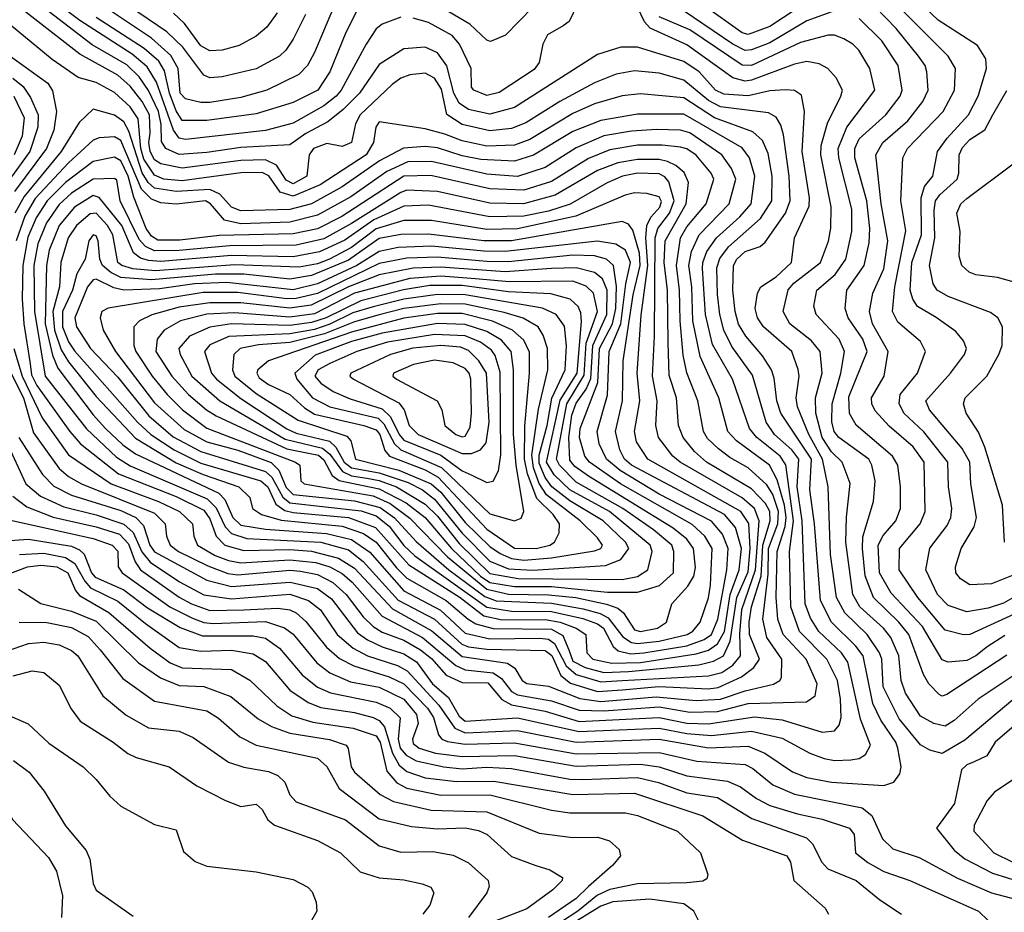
# Model space of a CAD drawing. Extents: x 501367 to 657802, y 482273 to 547541.
# Tile 283 of 656: x 606656 to 609857, y 490232 to 493134. Entities that reach past the tile are written whole.
import ezdxf

# ---------------------------------------------------------------- set-up
doc = ezdxf.new("R2010")
doc.units = 0

msp = doc.modelspace()

# ---------------------------------------------------------------- linework, layer by layer
at = {"layer": '0CON20XD'}
for points in [[(609929.1, 491345), (609815, 491299.8), (609745, 491296.4), (609715, 491315.4), (609699.3, 491335), (609698, 491355), (609716.4, 491415), (609758.9, 491485), (609767, 491515), (609747.9, 491625), (609744.8, 491695), (609719.8, 491739.8), (609614.1, 491865), (609601.8, 491895), (609682, 491985), (609727.5, 492045), (609734.6, 492065), (609725, 492090), (609699.9, 492119.9), (609636.1, 492166.1), (609575, 492201.4), (609559.8, 492225), (609550.6, 492255), (609556.3, 492345), (609587.8, 492435), (609586.4, 492555), (609598.2, 492591.9), (609624.7, 492625.3), (609639.7, 492705), (609671.1, 492748.9), (609741, 492825), (609772.1, 492885), (609799.2, 492975), (609796.7, 493006.7), (609770.2, 493050.2), (609642.2, 493132.2), (609484.2, 493284.2)], [(607673.5, 493166.5), (607615, 493027.1), (607592.4, 492985), (607563.9, 492956.1), (607460, 492905), (607375, 492880.6), (607275, 492864.9), (607245, 492865.2), (607195, 492876.7), (607178.5, 492895), (607171.9, 492975), (607147.6, 493017.6), (607085, 493073.8), (606815.2, 493255)], [(607585, 493150.5), (607545, 493070.9), (607521.8, 493035), (607500.8, 493015), (607425, 492974.4), (607315, 492948.1), (607274.8, 492944.8), (607255, 492953.3), (607186.4, 493045), (607134.4, 493095), (606885.6, 493265)], [(608324.1, 493175), (608236, 493084), (608186.8, 493063.2), (608175, 493067.7), (608119.4, 493119.4), (607915, 493241.4)], [(607895, 493142.3), (607835, 493119.1), (607815, 493104), (607782.2, 493055), (607701.8, 492905), (607684.8, 492885), (607645, 492854), (607545, 492797.1), (607455.8, 492774.2), (607195, 492744.1), (607175, 492749.2), (607156, 492775), (607100.9, 492930.9), (607071.1, 492981.1), (607022.1, 493022.1), (606851.6, 493131.6), (606729.2, 493225)], [(609945, 491288.6), (609855, 491236.7), (609805, 491220.1), (609735, 491208.1), (609675, 491228.9), (609639.6, 491265), (609601.9, 491345), (609614.5, 491415.5), (609671.1, 491488.9), (609682.8, 491515), (609686, 491545), (609675.2, 491615), (609673, 491695), (609595, 491793.6), (609531, 491855), (609515, 491885.8), (609518.4, 491915), (609575.3, 491985), (609601.2, 492055), (609585, 492087.3), (609510.5, 492150.5), (609493.6, 492185), (609500.9, 492265), (609537.3, 492447.3), (609520.4, 492545), (609527.1, 492685), (609542.8, 492715), (609658.9, 492835), (609695.7, 492905), (609698.8, 492975), (609674.7, 493015), (609465, 493225.9)], [(609885, 490922), (609728.8, 490791.2), (609655, 490747.9), (609615, 490758.8), (609585, 490776.4), (609515, 490861), (609463.3, 490965), (609459.1, 491055), (609451.8, 491075), (609411.5, 491135), (609339, 491205), (609311.1, 491255), (609292.3, 491395), (609284.5, 491615.5), (609266.6, 491705), (609221.6, 491785), (609185.2, 491874.8), (609180.5, 491905), (609190, 491975), (609186.8, 491996.8), (609166.5, 492055), (609074.3, 492135), (609054.8, 492165), (609047.6, 492195), (609054.7, 492245), (609065.4, 492265), (609115, 492297.9), (609165.2, 492345), (609175.2, 492425), (609222.6, 492527.4), (609224.2, 492555), (609200.3, 492705), (609207.5, 492835), (609198.2, 492888.2), (609175, 492903.3), (609145.6, 492905.6), (609095, 492902.6), (609025, 492886.4), (608945, 492891.8), (608918.3, 492905), (608864.9, 492964.9), (608815, 492998), (608665, 493045.2), (608610, 493045), (608535, 493021.2), (608265, 492848.1), (608185, 492827.1), (608115, 492841.9), (608085, 492862.3), (608068.1, 492895), (608044.5, 492984.5), (608015, 493026.7), (607975, 493045.2), (607905, 493039.8), (607825, 492988.6), (607761.5, 492895), (607708.2, 492841.8), (607658.1, 492801.9), (607586.3, 492763.7), (607535, 492727.5), (607375, 492718), (607265, 492701.8), (607175.3, 492695.3), (607131.9, 492715), (607117.8, 492737.8), (607116.3, 492793.7), (607107.6, 492835), (607075, 492904.1), (607045, 492948.4), (607005, 492987.6), (606892.1, 493052.1), (606705.9, 493195.9)], [(608469.5, 493185), (608442.2, 493127.8), (608423.6, 493113.6), (608371.8, 493085), (608356.9, 493055), (608344.7, 492995), (608328.3, 492971.7), (608215, 492897.4), (608175, 492887.4), (608133.1, 492905), (608125.6, 492915), (608124.3, 492975), (608086.2, 493055), (608062.3, 493082.3), (607985, 493125.2), (607935, 493139.5)], [(609918, 491022), (609771.6, 490925), (609694.4, 490855.6), (609665, 490836.8), (609627.5, 490845), (609585, 490869.2), (609536.1, 490943.9), (609521.7, 490985), (609514.3, 491065), (609487.7, 491125), (609464.8, 491155), (609387.6, 491225), (609365.1, 491265.1), (609342.4, 491435), (609343.6, 491516.4), (609355.8, 491625.8), (609330.3, 491695), (609295, 491729.2), (609264.7, 491775), (609244.9, 491855), (609243.3, 491905), (609264.8, 491985), (609258.5, 492055), (609230.2, 492090.2), (609159.8, 492145), (609138.5, 492185), (609154.7, 492255.3), (609172.9, 492277.1), (609259.5, 492345), (609285.6, 492414.4), (609293.5, 492456.5), (609294, 492526), (609261.2, 492695), (609261.4, 492725), (609282.5, 492797.5), (609326.2, 492885), (609330.8, 492905), (609310, 492945), (609283.6, 492975), (609255, 492990.8), (609215, 492998.3), (609175, 492989.7), (609035, 492937.3), (609014.7, 492934.7), (608975, 492944.9), (608825, 493052.2), (608706.1, 493106.1), (608687.5, 493127.5), (608655.5, 493195)], [(609305, 493162.7), (609215, 493130.3), (609095, 493058.9), (609035, 493035.6), (609015, 493033.9), (608975, 493054.1), (608783.2, 493185)], [(609225, 493198.8), (609095, 493111.9), (609025, 493086.3), (609005, 493091.6), (608880.1, 493180.1)], [(609955, 491231.5), (609745, 491135.2), (609725, 491133.9), (609665, 491149.3), (609576.2, 491255), (609514.8, 491345), (609516.2, 491415), (609583.4, 491495), (609599.8, 491535), (609596.7, 491695), (609561.3, 491745), (609482.7, 491812.7), (609437.7, 491862.3), (609426.4, 491885), (609425.3, 491905), (609466.7, 491975), (609479.8, 492055), (609429, 492145), (609418.4, 492185), (609430.2, 492245), (609465, 492323.5), (609478.8, 492415), (609457.2, 492535), (609440, 492695), (609462.4, 492735), (609543, 492805), (609592.3, 492867.7), (609610, 492905), (609605.2, 492965), (609599.5, 492985), (609578.4, 493015), (609505.5, 493105.5), (609438, 493175)], [(609465, 490643.7), (609498.2, 490655), (609518, 490682), (609521.6, 490705), (609510.8, 490765), (609504.5, 490785), (609455.9, 490855.9), (609430.1, 490910.1), (609398.4, 491065), (609375, 491097), (609295, 491174.8), (609259.7, 491245), (609240, 491495), (609225.1, 491605), (609230, 491705), (609130.5, 491855), (609117.3, 491895), (609108.7, 491968.7), (609099.8, 491995), (609071.5, 492041.5), (609016.7, 492105), (608993.5, 492143.5), (608982.2, 492185), (608975.1, 492255.1), (608976.4, 492335), (608987.9, 492355), (609015, 492379.8), (609063.1, 492396.9), (609079.6, 492410.4), (609145.5, 492504.5), (609161.4, 492545), (609157.5, 492625), (609139.5, 492759.5), (609130.8, 492790.8), (609115, 492817.5), (609091, 492831), (608935, 492850.2), (608895, 492871.1), (608815, 492937.3), (608735, 492960.2), (608655, 492968.1), (608595, 492956.4), (608525, 492929), (608411.7, 492868.3), (608301.7, 492798.3), (608255, 492779.9), (608185, 492772.7), (608095, 492793), (608045.4, 492825.4), (608028, 492908), (608005, 492944.4), (607975, 492960), (607925, 492954.4), (607895, 492944), (607866.8, 492923.2), (607762.8, 492825), (607748, 492795), (607735, 492734.6), (607705, 492722.1), (607655, 492731.6), (607611.9, 492715), (607597.6, 492695), (607589.8, 492625), (607545, 492600.8), (607522.3, 492612.3), (607491.1, 492661.1), (607455, 492678.3), (607375, 492676.2), (607185, 492650.8), (607115, 492665.1), (607095, 492678.9), (607080.1, 492705), (607076.1, 492735), (607080.2, 492765), (607078.5, 492825), (607055, 492868.5), (607015, 492918.1), (606975, 492954.2), (606852.2, 493022.2), (606666.1, 493166.1)], [(607755, 493167.3), (607717.1, 493092.9), (607664.1, 492965), (607625.7, 492905), (607545, 492865.2), (607425, 492827.7), (607265, 492806.6), (607185, 492806.6), (607165, 492837.2), (607142.9, 492895), (607127.5, 492967.5), (607108.7, 492998.7), (607060.6, 493040.6), (606905, 493141.7)], [(607493.5, 493156.5), (607460.3, 493109.7), (607425, 493080), (607369.6, 493050.4), (607315, 493034.8), (607275, 493032.7), (607245, 493049.3), (607191.7, 493121.7), (607156.5, 493155)], [(609865, 491067.6), (609670.2, 490939.8), (609655, 490934.7), (609645, 490939.4), (609611.9, 490975), (609594.8, 491004.8), (609547, 491135), (609514.2, 491175), (609431.5, 491255), (609405.3, 491325.3), (609395.7, 491414.3), (609397.6, 491452.4), (609432.2, 491567.8), (609436.8, 491635), (609426.8, 491685), (609416.8, 491705), (609318.8, 491775), (609304.2, 491795), (609296.2, 491826.2), (609297.8, 491885), (609326, 491985), (609338, 492055), (609320, 492095), (609246, 492175), (609238, 492202), (609247.2, 492255), (609307.5, 492305), (609341.5, 492355), (609361.3, 492445), (609361.6, 492518.4), (609319, 492685), (609317.5, 492715), (609345.7, 492784.3), (609436.7, 492905), (609420, 492975), (609384.1, 493035), (609365, 493054.6), (609335, 493072.1), (609305, 493083.9), (609285, 493083.9), (609195, 493059.4), (609035, 492985.6), (609005, 492986.7), (608835, 493101.2), (608735, 493143.7)], [(609305, 490725.2), (609357.8, 490727.7), (609385, 490732.2), (609405.4, 490745), (609421.9, 490775), (609389.4, 490859.4), (609348.1, 491045), (609327.8, 491075), (609253.9, 491145), (609227.6, 491187.6), (609209.6, 491235), (609199.9, 491505), (609183.9, 491615), (609189.7, 491705), (609166.6, 491735), (609110.5, 491785), (609082.7, 491825), (609038.6, 491978.6), (608971.9, 492071.9), (608945.1, 492125), (608932, 492175), (608925, 492240), (608922.8, 492327.2), (608932.1, 492357.9), (608960.5, 492395), (609065, 492487.5), (609101.6, 492545), (609102, 492625), (609089.4, 492699.4), (609071.3, 492741.4), (609039.8, 492769.8), (608915, 492815.1), (608815, 492880.5), (608675, 492893.4), (608615, 492887), (608525, 492860.3), (608455, 492828.9), (608315, 492744.6), (608265, 492725.9), (608175, 492722.5), (608095, 492739.7), (608038, 492762), (607975, 492779.3), (607825, 492801.8), (607814, 492785), (607807, 492735), (607782.2, 492695), (607633.4, 492596.6), (607545, 492560.3), (607503.3, 492573.3), (607466.6, 492626.6), (607445, 492637.2), (607375, 492636.1), (607185, 492610.6), (607125, 492615.7), (607095, 492628.5), (607060.4, 492680.4), (607050, 492715), (607041.5, 492811.5), (607015, 492851.2), (606965, 492897.6), (606905, 492929.5), (606846, 492946), (606761.8, 493005), (606625, 493117)], [(609858.3, 491131.7), (609800.9, 491095), (609765, 491065.6), (609735, 491050.7), (609675, 491044.8), (609655, 491052.5), (609590.9, 491160.9), (609489.1, 491269.1), (609450.9, 491335), (609447.4, 491425), (609463, 491457), (609504.8, 491505), (609519.2, 491545), (609519.6, 491615), (609511.1, 491685), (609493.8, 491715), (609375.8, 491815.8), (609354, 491854), (609352.2, 491907.8), (609410.8, 492055), (609397.3, 492095), (609349.4, 492165), (609340, 492195), (609345.2, 492255), (609401.9, 492335), (609418, 492408), (609419.7, 492455), (609409.9, 492545), (609371.1, 492685), (609370.9, 492715), (609385, 492747), (609472, 492825), (609518.1, 492885), (609525.6, 492905), (609511.9, 492985), (609458.7, 493065), (609385, 493138.4)], [(606612.9, 493025), (606747.8, 492927.7), (606762.5, 492902.5), (606775.9, 492835), (606766.9, 492775), (606743.1, 492715), (606640, 492575)], [(606634, 492944), (606667.3, 492917.3), (606691.2, 492881.2), (606716, 492825), (606715.3, 492784.7), (606689.8, 492705), (606569, 492541)], [(606636.8, 492885), (606670.4, 492815), (606664.2, 492755), (606638, 492695)], [(609857.3, 491435), (609851.2, 491555), (609793.7, 491743.7), (609773.1, 491793.1), (609732.9, 491855), (609724.7, 491885), (609730.3, 491905), (609800.3, 491975), (609839.7, 492045), (609850.3, 492075), (609851.2, 492135), (609835.6, 492165), (609812.3, 492182.3), (609675, 492234), (609638.8, 492255), (609626.2, 492275), (609614.1, 492335), (609631.6, 492425), (609628.7, 492515), (609633.2, 492545), (609647.1, 492565), (609704.1, 492615), (609709.8, 492635), (609710.8, 492695), (609721.5, 492718.5), (609745, 492744.3), (609793.6, 492776.4), (609819.8, 492825), (609865, 492903.8)], [(609265, 490817), (609305, 490821.2), (609319.9, 490840.1), (609327, 490865), (609324.9, 490925), (609314.4, 490985), (609279.8, 491055), (609191.4, 491145), (609162.8, 491225), (609158.9, 491405), (609171.4, 491505), (609146.7, 491686.7), (609128.8, 491715), (609052.3, 491775), (609028.8, 491805), (608974, 491965), (608908, 492078), (608886, 492175), (608876, 492325), (608876.8, 492345), (608890.2, 492379.8), (608921.5, 492425), (608997.4, 492492.6), (609033.9, 492535), (609046.6, 492625), (609028.8, 492685), (609005, 492717.7), (608815, 492827), (608665, 492827), (608545, 492806.6), (608455, 492770.6), (608326.6, 492693.4), (608265, 492673.9), (608155, 492679.6), (608095, 492691.2), (608015, 492717.6), (607975, 492722.1), (607903.5, 492716.5), (607825.7, 492675), (607705, 492590.6), (607605, 492535.1), (607535, 492517.1), (607375, 492512.4), (607345, 492524.3), (607307, 492567), (607275, 492581.6), (607165, 492575.3), (607095, 492586.7), (607074.5, 492604.5), (607055, 492635.7), (607011.4, 492771.4), (606995, 492802), (606965, 492823.8), (606895, 492842.9), (606849.8, 492800.2), (606790.9, 492705), (606670.6, 492559.4), (606640.6, 492505)], [(608835, 490882.2), (608925, 490884.1), (609025, 490910.4), (609213.9, 490916.1), (609242.3, 490935), (609249.3, 490975), (609213.3, 491055), (609137.9, 491135), (609120.7, 491185), (609115.1, 491254.9), (609118.9, 491405), (609144.2, 491485.8), (609147.5, 491515), (609142.7, 491555), (609118.3, 491638.3), (609093.7, 491685), (608986, 491765), (608958.1, 491795), (608929.3, 491905), (608868.5, 492038.5), (608845.1, 492155.1), (608841.1, 492265), (608831.9, 492335), (608840, 492380), (608865.5, 492435), (608963, 492535), (608984.1, 492615), (608970.6, 492650.6), (608938.7, 492695), (608835, 492765.9), (608805, 492774.6), (608726.7, 492776.7), (608645, 492771.2), (608555, 492756.1), (608465, 492717.8), (608365, 492653.4), (608275, 492624.6), (608175, 492632.2), (607995, 492673.3), (607918.5, 492671.5), (607849.5, 492640.5), (607732.3, 492557.7), (607625, 492498), (607535, 492475.9), (607375, 492470.2), (607322.3, 492482.3), (607276.5, 492535), (607260, 492545), (607165, 492534.3), (607115, 492538.7), (607085, 492550.8), (607052.6, 492582.6), (606985, 492740.7), (606965, 492752.8), (606915, 492750.2), (606895, 492742.2), (606815, 492668.9), (606706.9, 492553.1), (606673.2, 492495), (606644.7, 492415)], [(608545, 490917.4), (608725, 490932.7), (608855, 490920.4), (608935, 490924.3), (609015, 490951.6), (609106.9, 490973.1), (609127.3, 490985), (609132.5, 490995), (609134.4, 491055), (609085.1, 491125.1), (609072.4, 491185), (609089.2, 491330.8), (609091.1, 491415), (609121, 491495), (609122.6, 491535), (609105, 491589.6), (609085, 491621.7), (609025, 491676.7), (608965, 491710), (608928.1, 491738.1), (608892.6, 491772.6), (608879.8, 491795), (608860.5, 491895), (608825.4, 491985.4), (608813.7, 492043.7), (608803.1, 492155), (608801.7, 492255), (608791.1, 492335), (608804.4, 492425), (608825, 492460.7), (608887.4, 492535), (608912.4, 492615), (608904, 492635), (608855, 492693.4), (608825, 492714.5), (608805, 492720), (608745, 492726.6), (608665, 492725.6), (608575, 492710.9), (608505, 492682.4), (608385, 492607.9), (608295, 492580.1), (608185, 492584.2), (607992.5, 492627.5), (607905, 492625.8), (607703.6, 492493.6), (607625, 492454.5), (607545, 492437.3), (607305, 492432.7), (607176.8, 492416.8), (607105, 492417.3), (607085, 492429.7), (607067.9, 492455), (607027.5, 492557.5), (607009.2, 492625), (606985, 492674.8), (606965, 492687), (606895, 492672.6), (606805, 492604.4), (606745.6, 492545), (606709.8, 492490.2), (606683.3, 492426.7), (606667, 492335), (606664.1, 492225), (606670.1, 492145), (606690.9, 492015), (606695, 491978.8), (606712.5, 491945), (606818.9, 491795), (606854.4, 491755), (606977.6, 491657.6), (607165, 491583.9), (607255, 491539.5), (607275, 491511.5), (607294.7, 491454.7), (607323, 491425), (607385, 491408.5), (607535, 491411.1), (607605, 491405.9), (607692.9, 491382.9), (607745, 491351), (607868.3, 491218.2), (607996.4, 491146.4), (608095, 491062.9), (608241.7, 491041.7), (608265.7, 491025.7), (608289.4, 490985), (608305, 490975.7), (608375, 490967), (608477.3, 490927.3), (608545, 490917.4)], [(608535, 490949.6), (608615, 490954.6), (608734.6, 490965.4), (608895, 490958.7), (608927, 490963), (609002.7, 490997.3), (609042.7, 491027.3), (609061.6, 491055), (609029, 491135), (609027.7, 491175), (609034.9, 491225), (609066.2, 491325), (609071.8, 491425), (609095.8, 491505), (609095, 491535.3), (609081.3, 491561.3), (609035, 491608.1), (608889.2, 491695), (608850, 491729.9), (608812.8, 491775), (608797.9, 491815), (608791, 491905), (608767.4, 491977.4), (608764.9, 492084.9), (608761.7, 492255), (608751.9, 492345), (608754.7, 492415), (608823, 492535), (608830, 492605), (608816.8, 492636.8), (608789.7, 492659.7), (608762.7, 492672.7), (608735, 492679.6), (608665, 492679.8), (608601.3, 492668.7), (608535, 492643.5), (608396.6, 492563.4), (608294.3, 492535.7), (608185, 492537.8), (608015, 492575.4), (607915, 492579.4), (607895, 492572.6), (607735, 492471), (607645, 492422), (607555, 492400.5), (607338.7, 492398.7), (607175, 492383.2), (607095, 492382.6), (607065, 492396.2), (607045, 492419.8), (606983.2, 492545), (606972.4, 492612.4), (606965, 492618.1), (606895, 492615.4), (606825, 492570.1), (606785, 492533), (606743.3, 492473.3), (606715.5, 492405), (606702.8, 492335), (606704.2, 492185), (606738.8, 491975), (606873.8, 491803.8), (606971.1, 491711.1), (607015, 491683.8), (607265.7, 491575.7), (607295, 491546.7), (607324.7, 491484.7), (607345, 491463.2), (607395, 491447), (607634.9, 491434.9), (607725, 491409.9), (607772.7, 491372.7), (607886.8, 491246.8), (608004.3, 491184.3), (608093.9, 491103.9), (608115, 491095.3), (608175, 491086.8), (608365, 491082.7), (608386.6, 491066.6), (608415, 491001.4), (608446.7, 490976.7), (608535, 490949.6)], [(609982, 492255), (609835, 492295.8), (609764.7, 492304.7), (609743.2, 492313.2), (609718.9, 492335), (609710, 492365), (609713.3, 492445), (609702.9, 492505), (609716.2, 492535), (609735, 492552.2), (609886.4, 492665)], [(608545, 490980.5), (608615, 490984.8), (608895, 491000.2), (608938.6, 491011.4), (608974.6, 491035.4), (608999, 491065), (608997, 491137), (609003.4, 491216.6), (609048.1, 491345), (609060, 491505), (609045.1, 491545.1), (609005, 491579.6), (608803.5, 491695), (608779.6, 491715), (608732.6, 491775), (608724.5, 491815), (608728.4, 491895), (608713.4, 491975), (608720, 492105), (608721.6, 492425), (608731.1, 492455), (608768.6, 492505), (608783.8, 492545), (608766.7, 492606.7), (608753.6, 492623.6), (608735, 492633.1), (608665, 492635.1), (608616.2, 492625), (608566.5, 492603.5), (608445.6, 492534.4), (608375, 492511.6), (608295, 492495.7), (608185, 492493.2), (607985, 492531.2), (607905, 492527.9), (607807.1, 492482.9), (607713, 492417), (607631.2, 492378.8), (607545, 492362.7), (607345, 492367.5), (607115, 492347.9), (607075, 492350.6), (607048.8, 492358.8), (607026.5, 492376.5), (606988.8, 492465), (606915, 492556.4), (606895, 492562.3), (606835, 492524.2), (606784.2, 492465), (606752.7, 492385), (606743, 492335), (606739, 492145), (606763.3, 492043.3), (606780.8, 492000.8), (606895, 491849.1), (606935, 491805.2), (606991.5, 491751.5), (607032.4, 491722.4), (607303.8, 491595), (607323.4, 491573.4), (607348.8, 491515), (607375, 491490.8), (607455, 491477.3), (607653.7, 491463.7), (607735, 491444.3), (607795, 491403), (607905, 491277.4), (608024.3, 491214.3), (608105, 491138.8), (608185, 491120.9), (608347.1, 491122.9), (608375, 491119.4), (608395, 491105.4), (608433.2, 491033.2), (608464.9, 491004.9), (608545, 490980.5)], [(608555, 491011.2), (608635, 491014.4), (608863.9, 491036.1), (608912.1, 491047.9), (608944, 491066), (608966.4, 491113.6), (608987.8, 491255), (609025, 491338.8), (609030.8, 491415), (609026.1, 491496.1), (609000.6, 491535), (608697.8, 491705), (608661.7, 491761.7), (608654.8, 491795), (608672.4, 491895), (608663.4, 491985), (608676.5, 492173.5), (608698.1, 492335), (608691.9, 492425), (608695.4, 492464.6), (608708, 492492), (608737.5, 492525), (608743.1, 492543.1), (608735, 492558.4), (608695, 492569.3), (608655, 492570.9), (608625, 492563.8), (608464.7, 492495.3), (608275, 492454), (608175, 492451.4), (607995, 492480.6), (607905, 492480.9), (607815, 492453.7), (607735, 492393.6), (607663.6, 492355), (607625, 492340.6), (607565, 492329.1), (607355, 492337.3), (607097.5, 492317.5), (607023.8, 492323.8), (606987.9, 492335), (606975.9, 492345), (606959.1, 492435), (606941.8, 492465), (606905, 492504.9), (606885, 492503.1), (606840.7, 492465), (606813.6, 492425), (606790, 492345), (606786.2, 492265), (606764.2, 492185), (606769.2, 492125), (606791, 492061), (606815, 492021.1), (606905, 491908.8), (607032.9, 491772.9), (607165, 491693.3), (607252.6, 491655), (607368.4, 491615), (607405, 491580), (607413.6, 491545), (607442.9, 491525), (607506.8, 491506.8), (607705, 491487.2), (607773.5, 491463.5), (607815.4, 491435.4), (607881.4, 491351.4), (607915, 491318.5), (608043.2, 491245), (608114.3, 491184.3), (608139.7, 491169.7), (608195, 491153.9), (608385, 491152.4), (608422, 491132), (608441, 491085), (608455, 491048.7), (608495, 491027.3), (608555, 491011.2)], [(608581.2, 491041.2), (608675, 491044), (608855, 491071.5), (608895.6, 491084.4), (608925.2, 491104.8), (608947.3, 491145), (608965.6, 491265), (608994.7, 491345), (609002.7, 491415), (608983.2, 491483.2), (608947.7, 491525), (608645.5, 491685), (608622.5, 491705), (608607.8, 491735), (608592.8, 491795), (608616, 491895), (608618.1, 492025), (608650.7, 492239.3), (608673.6, 492335), (608671.2, 492375), (608649.9, 492449.9), (608635, 492469.1), (608615, 492477.6), (608255, 492415.1), (608165, 492414.7), (607985, 492436.4), (607895, 492435.5), (607825, 492422.5), (607725, 492352.4), (607605, 492302), (607535, 492290.3), (607385, 492306.7), (607293.2, 492306.8), (607085, 492287.7), (606985, 492295.9), (606952.4, 492312.4), (606925.1, 492335), (606916.5, 492355), (606911.5, 492415), (606905, 492431.1), (606895, 492434.7), (606880.8, 492415), (606868.8, 492355), (606842.6, 492307.4), (606827.6, 492255), (606795.1, 492185), (606795.9, 492135), (606815, 492086.8), (606835, 492057.2), (607038.8, 491825), (607082.3, 491785), (607158.6, 491735), (607245, 491692), (607439.8, 491635), (607463, 491615), (607488.8, 491558.8), (607518.4, 491538.4), (607545, 491531.4), (607725, 491515.1), (607813.2, 491483.2), (607921.3, 491361.3), (608088.4, 491255), (608165.3, 491195.3), (608225, 491182.8), (608365, 491183.9), (608413.2, 491175), (608465.3, 491155), (608496.3, 491135), (608500.5, 491075), (608519.2, 491055), (608581.2, 491041.2)], [(608641.8, 491071.8), (608685, 491074.9), (608825, 491098.5), (608881.3, 491118.7), (608905.8, 491135), (608926.1, 491185), (608954.7, 491345), (608959.8, 491415), (608941.1, 491461.1), (608905, 491503), (608735, 491591.6), (608608.1, 491668.1), (608563.6, 491705), (608540.3, 491755), (608533.4, 491795), (608566.7, 491913.3), (608572.2, 492055), (608610.3, 492145), (608627, 492275), (608641.7, 492345), (608625.8, 492385), (608594.2, 492404.2), (608535, 492414.1), (608235, 492380.4), (608165, 492381.2), (607995, 492397.5), (607886.6, 492393.4), (607825, 492380.3), (607752.8, 492335), (607625, 492275.4), (607545, 492256.1), (607329.2, 492279.2), (607225, 492274.9), (607110.6, 492259.4), (606994.7, 492254.7), (606962.3, 492262.3), (606905, 492290.3), (606895, 492288.5), (606876.3, 492265), (606835.2, 492165), (606841.3, 492135), (606886.7, 492065), (606975, 491972.1), (607076.3, 491846.3), (607155, 491777.8), (607245, 491729.8), (607455, 491665.3), (607476.1, 491646), (607511.9, 491581.9), (607535, 491563), (607766.5, 491536.5), (607815, 491521.3), (607857.3, 491487.3), (607905, 491424.4), (607941.2, 491391.2), (608175, 491223.7), (608255, 491210.4), (608385, 491209.5), (608486.6, 491186.6), (608535, 491169.5), (608554.3, 491155), (608586.1, 491096.1), (608602.1, 491082.1), (608641.8, 491071.8)], [(608665, 491105.3), (608735, 491113.7), (608825.8, 491135), (608844.2, 491145.8), (608868, 491175), (608895, 491254.4), (608902.4, 491295), (608907.1, 491415), (608883.5, 491455), (608842.1, 491492.1), (608609, 491625), (608508.6, 491695), (608493.9, 491715), (608476, 491775), (608478.7, 491805), (608536.1, 491953.9), (608541.2, 492065), (608583.5, 492145), (608594.1, 492195), (608596.7, 492266.7), (608587.2, 492335), (608564.1, 492355), (608525, 492366.1), (608455, 492368.9), (608245, 492346.8), (608175, 492347.3), (608015, 492361.6), (607915, 492358.9), (607825, 492340.8), (607625, 492243.7), (607555, 492227.2), (607525, 492226.1), (607365, 492246.5), (607253.1, 492246.9), (606944.4, 492195.6), (606923.6, 492185), (606918.4, 492165), (606928.1, 492125), (606967.8, 492055), (607095, 491887.8), (607191.4, 491801.4), (607265, 491760.9), (607365, 491733.8), (607473.9, 491693.9), (607499.1, 491669.1), (607522.5, 491612.5), (607545, 491590), (607745, 491569.4), (607828.2, 491548.2), (607874.7, 491514.7), (607945, 491437), (608051.9, 491345), (608168.4, 491258.4), (608205, 491244.8), (608385, 491236.6), (608488.3, 491218.3), (608543.4, 491203.4), (608569.6, 491189.6), (608617.2, 491127.2), (608645, 491109.2), (608665, 491105.3)], [(608675, 491144.3), (608730, 491155), (608758.7, 491175), (608776.6, 491235), (608828.2, 491291.8), (608847.9, 491325), (608852.8, 491352.8), (608846.7, 491415), (608825, 491444.8), (608780.8, 491480.8), (608505, 491649.6), (608461.3, 491681.3), (608445, 491701.3), (608441.3, 491775), (608451.4, 491848.6), (608465, 491887.2), (608497.5, 491932.5), (608512.9, 491967.1), (608519.9, 492075), (608565.5, 492175), (608566.1, 492255), (608551, 492291), (608525, 492312.5), (608465, 492327.3), (608385.3, 492324.7), (608235, 492314.3), (608025, 492329.2), (607935, 492326.4), (607825, 492304.5), (607725, 492265.5), (607604.3, 492205.7), (607535, 492195.7), (607375, 492213.3), (607275, 492213.7), (607175, 492199.6), (607085.8, 492174.2), (607045.9, 492155), (607027.4, 492135), (607027.5, 492075), (607034.2, 492055), (607086.9, 491975), (607135.6, 491915.6), (607185.6, 491865.6), (607265, 491805.9), (607552.7, 491695), (607567.1, 491685), (607570, 491635), (607580.6, 491625), (607805, 491586.1), (607861.1, 491561.1), (607925, 491513.1), (608047.6, 491387.6), (608175, 491281.9), (608245, 491266.5), (608375, 491264.1), (608464.7, 491254.7), (608563.8, 491233.8), (608600.4, 491220.4), (608619.3, 491205), (608655, 491150.4), (608675, 491144.3)], [(608567, 491273), (608665, 491273), (608736.3, 491293.7), (608782, 491335), (608783.2, 491405), (608775.9, 491425), (608716.9, 491475), (608617.5, 491545), (608465, 491629.9), (608411.1, 491685), (608401.6, 491705), (608435.3, 491885), (608491.8, 491978.2), (608498.3, 492081.7), (608534.2, 492185), (608521.5, 492245), (608498, 492268), (608455, 492284), (608247.9, 492282.1), (608138.4, 492291.6), (608025, 492299.9), (607925, 492292.6), (607745, 492244.3), (607615, 492177.8), (607535, 492166.8), (607355, 492180.8), (607265, 492177), (607178.9, 492155), (607125.9, 492124.1), (607103.5, 492095), (607098.6, 492055), (607150.6, 491975), (607205.1, 491915.1), (607263.5, 491865), (607295.5, 491845.5), (607525, 491738.5), (607627.5, 491717.5), (607645, 491702.6), (607672.2, 491652.2), (607695.2, 491635.2), (607825, 491609), (607912.9, 491562.9), (607974.6, 491515), (608059.7, 491415), (608154.4, 491325), (608185, 491304.1), (608265, 491291), (608385, 491290.5), (608567, 491273)], [(608615, 491314.2), (608665, 491323.8), (608698.6, 491345), (608712.5, 491405), (608706.2, 491425), (608573.6, 491535), (608445, 491605.1), (608394.2, 491654.2), (608369.1, 491695), (608412.8, 491897.2), (608469.1, 491985), (608482.7, 492152.7), (608480.8, 492180.7), (608471.6, 492201.6), (608445.4, 492225.4), (608382.8, 492242.8), (608245, 492249.2), (608095, 492269.5), (607989.3, 492269.3), (607903.9, 492256.1), (607765, 492219.9), (607652.7, 492165), (607605, 492149.4), (607535, 492139.3), (607345, 492144.9), (607275, 492134.6), (607208.9, 492105), (607174, 492065), (607177.9, 492045), (607216.2, 491975), (607307.3, 491895), (607519.7, 491769.7), (607640.9, 491740.9), (607665, 491721.6), (607705.4, 491665.4), (607735, 491651.1), (607785, 491642.9), (607825, 491635.7), (607881.4, 491615), (607975, 491559.2), (608015, 491519.2), (608085, 491430.5), (608185, 491333), (608276.6, 491316.6), (608615, 491314.2)], [(608325, 491344.5), (608561.1, 491358.9), (608610.9, 491379.1), (608636.3, 491415), (608626.2, 491435), (608553.5, 491505), (608445, 491569.6), (608386.4, 491615), (608365, 491645.7), (608345, 491692.3), (608345, 491718.4), (608371, 491815), (608386.2, 491903.8), (608429.6, 491995), (608433.9, 492073.9), (608427.2, 492137.2), (608400.8, 492175), (608356.1, 492196.1), (608105, 492239.4), (608015, 492240.9), (607905, 492225.2), (607805, 492200.2), (607739.6, 492180.4), (607665, 492143.9), (607615, 492127.2), (607535, 492113.1), (607336, 492104), (607275, 492076.9), (607257.4, 492055), (607280.3, 491985), (607296.2, 491965), (607375, 491901.8), (607525, 491803.8), (607555, 491789.9), (607663.2, 491763.2), (607684, 491744), (607710.7, 491695), (607735, 491677.3), (607825, 491661.1), (607919.2, 491629.2), (607966.1, 491605), (608005, 491574.5), (608095, 491464.2), (608185, 491373.7), (608245, 491348.8), (608325, 491344.5)], [(608295, 491376.1), (608385, 491384.5), (608525, 491407.2), (608545.3, 491415), (608550.5, 491425), (608535, 491449.1), (608478.4, 491505), (608369.4, 491589.4), (608345.5, 491625.5), (608326.4, 491676.4), (608321.5, 491718.5), (608342.5, 491867.5), (608373.6, 491995), (608371.9, 492065), (608358.1, 492108.1), (608342.2, 492135), (608293, 492163), (608231.8, 492181.8), (608105, 492209.2), (608025, 492210.6), (607905, 492194.5), (607825, 492174.8), (607745, 492151.7), (607647.1, 492112.9), (607535, 492084.6), (607433.1, 492076.9), (607373.1, 492065), (607352.5, 492045), (607348.4, 491995), (607356.2, 491975), (607425, 491918.3), (607562, 491832), (607719.5, 491779.5), (607732.4, 491765), (607747.5, 491705), (607889.4, 491669.4), (607994.5, 491624.5), (608025, 491598), (608105, 491498.6), (608185, 491421.5), (608218.2, 491398.2), (608255, 491382.2), (608295, 491376.1)], [(608335, 491414.1), (608379.6, 491425), (608394.8, 491435.2), (608410, 491465), (608411.2, 491495), (608391, 491525), (608337.2, 491577.2), (608307.3, 491657.3), (608297.7, 491705), (608298.1, 491811.9), (608314, 491985), (608313.5, 492053.5), (608295, 492091.6), (608258.6, 492125), (608193.8, 492153.8), (608095, 492179), (608015, 492178.9), (607905, 492163), (607735, 492118.5), (607465, 492025.2), (607430.4, 491995), (607426.9, 491985), (607435, 491969.8), (607465, 491948.3), (607535, 491915.5), (607582.3, 491872.3), (607615, 491851.4), (607775.4, 491815), (607815, 491800.8), (607827.4, 491785), (607843.6, 491733.6), (607858.1, 491715), (607975, 491669.9), (608016.6, 491646.6), (608175, 491477.7), (608265, 491416.1), (608335, 491414.1)], [(608265, 491504), (608286.8, 491513.2), (608295.3, 491535), (608270.3, 491685), (608261.5, 491785), (608262, 491995), (608254, 492055), (608222.2, 492092.2), (608175, 492119.7), (608105, 492143.1), (608015, 492145.9), (607835, 492114.8), (607735, 492087.4), (607616.4, 492043.6), (607551, 491985), (607556.8, 491965), (607608.3, 491905), (607664.8, 491874.8), (607821.9, 491838.1), (607840.1, 491820.1), (607875.2, 491755.2), (607895, 491735.1), (608027.4, 491677.4), (608185, 491527.4), (608265, 491504)], [(608175, 491628.8), (608195, 491633.8), (608212.5, 491667.5), (608220.8, 491719.2), (608217.9, 491987.9), (608202, 492042), (608190, 492060), (608154.3, 492085), (608105, 492106.6), (608005, 492110.7), (607852, 492085), (607752.2, 492055), (607665, 492016), (607627, 491995), (607615.6, 491975), (607635, 491952.1), (607675.1, 491925.1), (607730.9, 491900.9), (607835, 491868.9), (607862.2, 491842.2), (607890.2, 491785), (607905, 491767.2), (608025, 491718), (608095, 491667.2), (608124.1, 491654.1), (608175, 491628.8)], [(606585.9, 492065), (606668.6, 491905), (606700.9, 491790.9), (606784.8, 491675), (606815, 491648.7), (606857.6, 491625), (607095, 491529.1), (607129.3, 491495), (607133.5, 491455), (607145.7, 491425), (607173, 491405), (607267.8, 491357.8), (607332.9, 491332.9), (607365, 491328.4), (607535, 491343.6), (607569.2, 491340.8), (607625, 491330.4), (607674.2, 491304.2), (607717.7, 491265), (607772.8, 491192.8), (607805, 491160.6), (607835, 491142.4), (607905, 491116.9), (607959.2, 491085), (607995, 491057.1), (608042.4, 491002.4), (608095, 490979), (608177.7, 490977.7), (608223.5, 490923.5), (608255, 490905.7), (608365, 490885.7), (608475, 490852.1), (608735, 490864.6), (608825, 490846.8), (608895, 490844), (609045, 490867), (609135, 490857.8), (609265, 490817)], [(606637.1, 492065), (606664.6, 491975), (606729.6, 491839.6), (606815, 491718.7), (606953.9, 491625), (607107.5, 491567.6), (607175.7, 491535), (607218.3, 491495), (607222.5, 491455), (607234.3, 491425), (607292.3, 491392.3), (607335, 491375.7), (607375, 491368.4), (607535, 491377.6), (607619.2, 491369.2), (607664.9, 491354.9), (607705, 491332.8), (607736.8, 491305), (607834.8, 491194.8), (607965.8, 491125), (608073.9, 491033.9), (608105, 491020.4), (608195, 491010.7), (608222.2, 490992.2), (608255, 490949.9), (608275, 490938.2), (608385, 490918.9), (608475, 490888.9), (608555, 490886.2), (608735, 490899.2), (608835, 490882.2)], [(608095, 491723.3), (608125, 491723.8), (608154.2, 491735.8), (608172.4, 491757.6), (608182.2, 491825), (608173.6, 491985), (608149.2, 492025), (608115, 492058.6), (608088.8, 492068.8), (608025, 492074.5), (607934.4, 492065.6), (607861.8, 492045), (607732.5, 491985), (607729.6, 491975), (607741.5, 491965), (607888.6, 491888.6), (607906.7, 491865), (607922, 491815), (607951.4, 491785), (608095, 491723.3)], [(608095, 491777.6), (608105, 491780.2), (608121, 491809), (608125.4, 491855), (608123.2, 491965), (608117.5, 491985), (608105, 492000), (608065, 492018.3), (608005, 492027), (607937, 492013), (607871.3, 491985), (607869.3, 491975), (607881.3, 491965), (608013.8, 491895), (608029.1, 491865), (608038.6, 491815), (608073.8, 491785), (608095, 491777.6)], [(606607.4, 491775), (606676.6, 491625), (606724.2, 491584.2), (606799.9, 491549.9), (606905, 491524.3), (606995, 491494), (607025, 491466.4), (607053.5, 491403.5), (607080.2, 491370.2), (607176.1, 491306.1), (607255, 491263.6), (607345, 491251.1), (607535, 491266.5), (607595.3, 491245.3), (607633.7, 491215), (607688.6, 491135), (607740.7, 491090.7), (607787.1, 491065), (607885, 491034.4), (607916.3, 491016.3), (608019.3, 490905), (608070.8, 490830.8), (608105, 490815.6), (608155, 490817.3), (608275, 490822.8), (608465, 490785.3), (608735, 490794), (608895, 490766.7), (609025, 490771.3), (609078.9, 490748.9), (609168.2, 490688.2), (609215, 490669.7), (609295.2, 490654.8), (609465, 490643.7)], [(606653.2, 491775), (606730.3, 491655), (606767.6, 491617.6), (606825, 491588.5), (606985, 491537.7), (607034.1, 491515), (607058.9, 491488.9), (607079.7, 491425), (607095, 491403.8), (607265, 491311.1), (607345, 491290.5), (607535.1, 491305.1), (607625, 491284.1), (607670.5, 491250.5), (607755, 491140.6), (607787.2, 491117.2), (607835, 491094.6), (607905, 491072.4), (607945.8, 491045.8), (607997.9, 490975), (608050.3, 490930.3), (608085, 490869.4), (608105, 490853.4), (608275, 490864.1), (608475, 490819.2), (608735, 490829.8), (608825, 490812.8), (608905, 490807), (609035, 490820.5), (609135, 490797.3), (609225, 490748.6), (609271.9, 490731.9), (609305, 490725.2)], [(606633.9, 491585), (606679.9, 491549.9), (606765, 491516.5), (606905.1, 491485.1), (606980.8, 491460.8), (607009.6, 491429.6), (607031.5, 491371.5), (607049.2, 491345), (607175, 491256.2), (607215, 491234.4), (607275, 491213), (607385.1, 491214.9), (607495, 491220), (607535, 491215.5), (607555, 491205.2), (607586.8, 491176.8), (607653.7, 491093.7), (607696.5, 491056.5), (607742.6, 491032.6), (607857.5, 490997.5), (607905, 490974.1), (607982.3, 490895), (608001.5, 490865), (608018.2, 490808.2), (608028.9, 490795), (608047.1, 490787), (608105, 490778.4), (608265, 490783), (608465, 490746.7), (608735, 490751.6), (608857.1, 490722.9), (609015, 490712), (609039.4, 490699.4), (609105, 490646), (609175, 490616.1), (609395, 490570.9), (609426.1, 490546.1), (609460.9, 490470.9), (609495, 490438), (609580.2, 490410.2), (609705, 490342.1), (609815, 490295.2), (609935, 490263.4)], [(606626.3, 491506.3), (606895, 491447.1), (606956.9, 491425), (606975, 491405.6), (606976.7, 491355), (606989.6, 491335), (607144.9, 491224.9), (607217.8, 491187.8), (607255, 491173.8), (607285, 491170.3), (607455, 491177), (607516.8, 491156.8), (607545.9, 491135.9), (607622.3, 491042.3), (607665, 491010), (607731.3, 490981.3), (607825, 490963.5), (607905, 490924.4), (607946.7, 490875), (607951.3, 490845), (607933.2, 490795), (607935, 490780.6), (607955, 490764.9), (608008.5, 490748.5), (608095, 490738.7), (608265, 490741.1), (608465, 490706.5), (608675, 490713.7), (608735.1, 490705.1), (608825, 490675.7), (608957.6, 490657.6), (608999.5, 490639.5), (609051.7, 490601.7), (609095, 490579.2), (609185, 490551.4), (609265.3, 490534.8), (609354.4, 490505), (609369.2, 490485), (609373.6, 490425), (609413.9, 490393.9), (609465, 490364.1), (609550, 490335), (609772.9, 490235), (609804.5, 490205)], [(606595, 491438.8), (606685, 491445.4), (606825, 491421.8), (606850.5, 491410.5), (606865.8, 491395.8), (606889.7, 491335), (606901.5, 491321.5), (606995, 491280.3), (607072.1, 491222.1), (607177.6, 491157.6), (607250.4, 491130.4), (607415, 491130.1), (607455, 491122.7), (607500.5, 491090.5), (607575, 491003.4), (607625, 490963.1), (607666.7, 490945), (607814.8, 490915.2), (607860.8, 490895), (607893.6, 490863.6), (607886.2, 490795), (607893, 490765), (607912.5, 490742.5), (607945, 490724.4), (608035, 490704.3), (608095, 490698.6), (608175, 490703.4), (608255, 490699.4), (608445, 490664.9), (608486.4, 490663.6), (608665, 490670.4), (608733.4, 490653.4), (608825, 490620.3), (608925, 490604.5), (609036.1, 490536.1), (609213.7, 490473.7), (609233.8, 490453.8), (609264.4, 490394.4), (609283.4, 490373.4), (609375.4, 490335), (609452.1, 490272.1), (609522.5, 490225)], [(606655.3, 491394.7), (606735, 491399.9), (606805, 491385.7), (606835.3, 491365.3), (606868, 491308), (606886.8, 491286.8), (606975, 491242.9), (607065, 491170.3), (607175, 491093), (607245, 491080.3), (607345, 491083.8), (607415, 491072.4), (607455, 491047.3), (607535, 490953.9), (607593.6, 490913.6), (607635, 490897.1), (607745, 490881.1), (607804.9, 490864.9), (607825.3, 490855.3), (607842.3, 490835), (607868.6, 490748.6), (607889.6, 490709.6), (607915, 490689.6), (607975, 490668.7), (608076.6, 490656.6), (608198.1, 490658.1), (608455, 490615.1), (608655, 490619.4), (608877.5, 490545), (609006.4, 490466.4), (609150.6, 490415), (609161.9, 490395), (609173.1, 490335), (609274.4, 490245), (609285.5, 490225)], [(606475, 491276.4), (606681.8, 491355), (606725, 491359.8), (606776.8, 491355), (606813.4, 491335), (606837.5, 491277.5), (606851.2, 491261.2), (606946.1, 491206.1), (607080.4, 491090.4), (607145, 491042.4), (607185, 491026.6), (607345, 491021.3), (607405, 490986.2), (607492.6, 490902.6), (607540.5, 490870.5), (607609.3, 490849.3), (607740.3, 490830.3), (607815.4, 490805), (607828.7, 490785), (607850.1, 490690.1), (607882.8, 490652.8), (607915, 490635.4), (608025, 490612.4), (608185, 490613), (608385, 490563.6), (608445, 490555.2), (608625.2, 490555.2), (608665, 490546.1), (608794.4, 490495), (608869.6, 490425), (608893.8, 490355), (608890, 490340), (608876.8, 490333.2), (608825, 490327.5), (608665, 490324.5), (608574.5, 490305.5), (608535, 490287.1), (608470.5, 490235), (608365, 490166)], [(606652.4, 491282.4), (606725, 491235.7), (606825, 491211.1), (606905, 491178), (607042.4, 491042.4), (607114.4, 490994.4), (607175, 490969.4), (607255.4, 490965.4), (607343.1, 490933.1), (607431.1, 490861.1), (607475.4, 490835.4), (607535, 490814), (607663.3, 490793.3), (607717.3, 490775), (607724.7, 490764.7), (607733.8, 490705), (607745, 490687.5), (607828, 490615), (607871.5, 490591.5), (607993.5, 490563.5), (608175, 490558.2), (608345, 490489.2), (608455, 490474.3), (608536.3, 490476.3), (608573.8, 490463.8), (608605.6, 490435.6), (608609.1, 490415), (608585, 490385.3), (608505.8, 490315)], [(606654.7, 491175.3), (606745, 491173.5), (606825, 491157.7), (606878.6, 491128.6), (606917.5, 491085), (606991.9, 490991.9), (607095, 490918.4), (607265, 490886.2), (607302.5, 490862.5), (607372.4, 490802.4), (607425, 490775.2), (607625, 490732.9), (607655, 490705.9), (607694.6, 490634.6), (607825, 490535.9), (607930.4, 490510.4), (608015, 490503.5), (608105, 490506.4), (608147.9, 490497.9), (608176.4, 490485), (608255, 490412.9), (608333.7, 490383.6), (608379.8, 490369.8), (608420.8, 490345), (608420, 490335), (608389.1, 490305), (608305, 490243.3), (608185, 490196.2)], [(606610.3, 491079.7), (606685.2, 491105.2), (606735, 491110.5), (606785, 491101.6), (606825, 491083.2), (606845.1, 491065.1), (606927.1, 490935), (607002.5, 490872.5), (607075, 490831), (607175, 490820.2), (607220.2, 490800.2), (607335, 490720.2), (607385, 490703.9), (607465, 490689.3), (607496, 490676), (607518.5, 490655), (607535, 490613.3), (607555, 490590.4), (607715, 490531.7), (607825, 490447.5), (607895, 490427.1), (607999.5, 490429.5), (608065, 490417.3), (608115, 490392.4), (608179.1, 490335), (608182.1, 490315), (608174.7, 490295), (608114.9, 490215.1)], [(606635, 491000.6), (606697, 491017), (606735, 491010.9), (606785, 490970.6), (606823.4, 490893.4), (606852.9, 490852.9), (606960.5, 490785), (607008, 490748), (607035, 490734.6), (607142.5, 490705), (607232.4, 490642.4), (607325, 490595.6), (607375, 490576), (607425, 490582.9), (607445, 490566.2), (607462.7, 490532.7), (607484.7, 490514.7), (607625, 490465.4), (607699.5, 490425), (607762.8, 490362.8), (607825, 490344.1), (607905, 490337.1), (607965, 490324.5), (607992.8, 490312.8), (608003.1, 490295), (607989.4, 490255), (607966.9, 490225)], [(606615, 490874.7), (606684.2, 490844.2), (606751, 490781), (606862.5, 490705), (606905, 490663.3), (606949.3, 490609.3), (606985, 490576.7), (607095, 490517.1), (607165, 490500), (607188.9, 490428.9), (607226.5, 490396.5), (607265, 490381.5), (607425, 490363.1), (607545, 490337.9), (607593.1, 490313.1), (607607.6, 490297.6), (607620.5, 490265), (607622.7, 490235), (607604.6, 490205)], [(609935, 490877), (609827.2, 490785), (609799.9, 490740.1), (609759.4, 490720.6), (609735, 490711), (609717.6, 490695), (609695.3, 490585), (609636.7, 490505), (609694, 490434), (609729.1, 490405), (609819.2, 490359.2), (609965, 490313.5)], [(606635.7, 490725.7), (606687.4, 490687.4), (606735.8, 490625.8), (606805, 490512.2), (606872.6, 490432.6), (606884.2, 490404.2), (606894.8, 490324.8), (606905, 490303.3), (607025, 490219.4)], [(609885, 490662.4), (609825, 490621.9), (609801.9, 490595), (609759.2, 490515), (609758.2, 490495), (609822.8, 490425), (609884.7, 490394.7)], [(606583.6, 490615), (606633.5, 490533.5), (606749.5, 490409.5), (606775.6, 490365.6), (606795.3, 490285), (606792.8, 490215)], [(608505.8, 490315), (608465, 490276.2), (608375, 490214.7)], [(608880.2, 490170.2), (608847.8, 490235), (608815, 490259.2), (608705, 490274.4), (608585, 490266.1), (608545, 490251.1), (608436.1, 490183.9)]]:
    msp.add_lwpolyline(points, dxfattribs=at)

doc.saveas('drawing.dxf')
